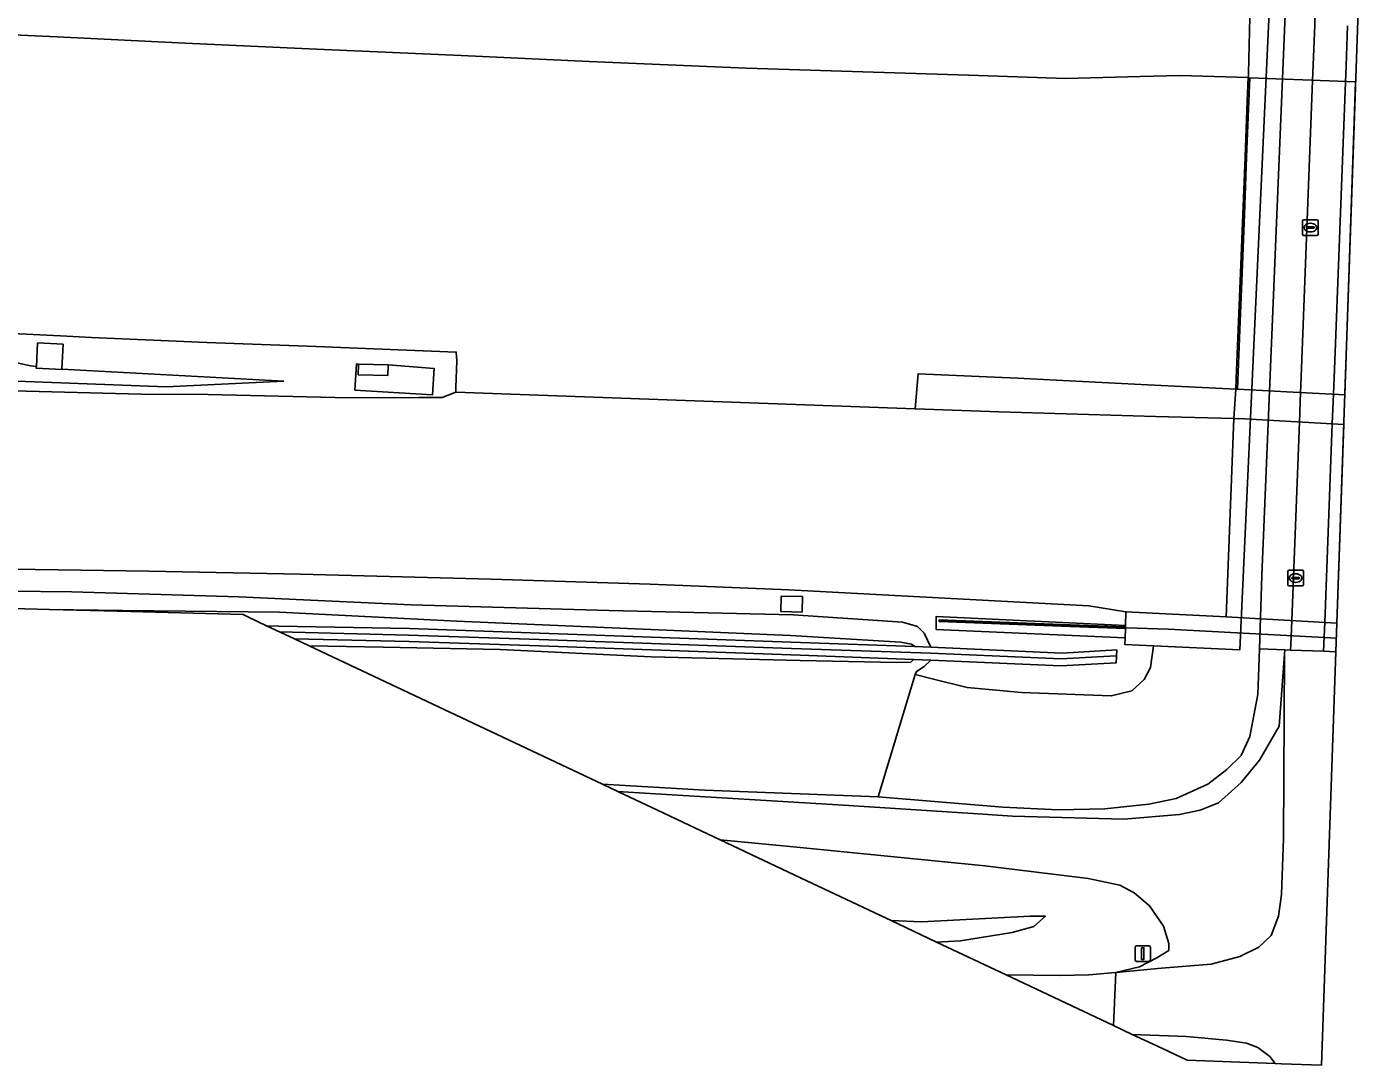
# Model space of a CAD drawing. Extents: x 161483 to 162250, y 379484 to 380833.
# Drawn here: x 162073 to 162159.5, y 379483.8 to 379550.6 of the extents above; entities that cross this region are included whole.
import ezdxf

# ---------------------------------------------------------------- set-up
doc = ezdxf.new("R2010")
doc.units = 0
for name, color, linetype in [('IMGEO_Berm_groen', 7, 'Continuous'), ('IMGEO_Fietspad_gesloten', 7, 'Continuous'), ('IMGEO_Geluidsscherm', 7, 'Continuous'), ('IMGEO_Grasland_overig', 7, 'Continuous'), ('IMGEO_Groenvoorziening', 7, 'Continuous'), ('IMGEO_Kolk', 7, 'Continuous'), ('IMGEO_Lichtmast', 7, 'Continuous'), ('IMGEO_Loofbos', 7, 'Continuous'), ('IMGEO_Muur', 7, 'Continuous'), ('IMGEO_Rijbaan_autosnelweg', 7, 'Continuous'), ('IMGEO_Rijbaan_autoweg', 7, 'Continuous'), ('IMGEO_Rijbaan_lokaal_gesloten', 7, 'Continuous'), ('IMGEO_Rijbaan_lokaal_onverhard', 7, 'Continuous'), ('IMGEO_Rijbaan_lokaal_open', 7, 'Continuous'), ('IMGEO_Terreindeel_gesloten', 7, 'Continuous'), ('IMGEO_Voetpad_open', 7, 'Continuous')]:
    doc.layers.add(name, color=color, linetype=linetype)

msp = doc.modelspace()

# ---------------------------------------------------------------- linework, layer by layer
at = {"layer": 'IMGEO_Berm_groen'}
for points in [[(162068.283, 379550.294), (162074.922, 379549.976), (162083.162, 379549.586), (162091.626, 379549.191), (162100.936, 379548.789), (162109.176, 379548.4), (162116.773, 379548.075), (162119.319, 379547.969), (162133.634, 379547.508), (162139.874, 379547.308), (162144.664, 379547.431), (162147.237, 379547.495), (162151.622, 379547.363), (162151.629, 379547.548), (162151.631, 379547.643), (162151.73, 379551.242)], [(162070.083, 379529.491), (162073.202, 379528.814), (162073.581, 379528.773), (162073.658, 379530.285), (162075.307, 379530.2), (162075.226, 379528.594), (162089.513, 379527.816), (162081.94, 379527.447), (162064.385, 379528.117)], [(162072.109, 379527.188), (162080.335, 379526.976), (162084.638, 379526.962), (162093.714, 379526.753), (162098.186, 379526.76), (162099.708, 379526.775), (162100.587, 379527.122), (162100.603, 379527.404), (162100.661, 379529.133), (162100.618, 379529.696), (162091.596, 379530.057), (162084.567, 379530.306), (162077.142, 379530.626), (162075.128, 379530.743), (162068.041, 379531.086)], [(162063.808, 379514.381), (162075.864, 379514.266), (162086.621, 379513.946), (162097.715, 379513.418), (162110.444, 379513.057), (162122.32, 379512.787), (162129.346, 379512.313), (162130.322, 379512.029), (162130.749, 379511.594), (162131.189, 379510.69), (162139.628, 379510.305), (162143.16, 379510.517), (162143.123, 379509.691), (162139.554, 379509.496), (162131.171, 379509.864), (162130.753, 379509.456), (162130.261, 379509.138), (162130.18, 379508.935), (162131.275, 379508.654), (162133.53, 379508.109), (162137.022, 379507.771), (162142.797, 379507.558), (162144.124, 379507.875), (162144.915, 379508.609), (162145.329, 379509.394), (162145.51, 379510.779), (162143.683, 379510.859), (162143.695, 379511.289), (162131.525, 379511.839), (162131.516, 379512.665), (162143.718, 379512.092), (162143.744, 379512.981), (162141.363, 379513.357), (162132.087, 379513.857), (162122.027, 379514.393), (162113.102, 379514.756), (162102.876, 379515.067), (162090.595, 379515.39), (162080.818, 379515.578), (162070.566, 379515.749)]]:
    msp.add_lwpolyline(points, dxfattribs=at)
for points in [[(162073.581, 379528.773), (162073.202, 379528.814), (162070.083, 379529.491), (162057.288, 379529.911), (162034.938, 379530.776), (162034.501, 379530.523), (162036.209, 379530.656), (162049.517, 379530.176), (162049.283, 379528.167), (162064.385, 379528.117), (162081.94, 379527.447), (162089.513, 379527.816), (162075.226, 379528.594), (162075.224, 379528.563), (162073.575, 379528.647)], [(162094.321, 379528.917), (162096.23, 379528.872), (162099.196, 379528.639), (162099.094, 379526.947), (162094.092, 379527.25), (162094.193, 379528.921)], [(162150.693, 379525.41), (162150.824, 379527.299), (162149.529, 379527.366), (162145.13, 379527.585), (162136.765, 379528.008), (162130.356, 379528.301), (162130.172, 379526.044), (162135.585, 379525.836), (162145.639, 379525.542)], [(162122.918, 379513.949), (162122.888, 379512.957), (162121.515, 379512.998), (162121.545, 379513.99)]]:
    msp.add_lwpolyline(points, close=True, dxfattribs=at)
at = {"layer": 'IMGEO_Fietspad_gesloten'}
msp.add_lwpolyline([(162136.035, 379489.6), (162142.95, 379486.337), (162143.084, 379489.764), (162141.355, 379489.61), (162139.502, 379489.553), (162136.035, 379489.6)], dxfattribs=at)
at = {"layer": 'IMGEO_Geluidsscherm'}
for points in [[(162143.764, 379511.946), (162140.159, 379512.08), (162131.721, 379512.401)], [(162122.211, 379510.618), (162114.391, 379510.892), (162105.97, 379511.189), (162097.535, 379511.472), (162089.234, 379511.684)], [(162157.293, 379511.286), (162156.918, 379511.307), (162146.476, 379511.846), (162143.764, 379511.946)], [(162122.211, 379510.618), (162131.191, 379510.312), (162139.583, 379509.944), (162143.087, 379510.147)]]:
    msp.add_lwpolyline(points, dxfattribs=at)
at = {"layer": 'IMGEO_Grasland_overig'}
for points in [[(162039.622, 379514.074), (162074.431, 379513.128), (162079.118, 379513.047), (162089.244, 379512.945), (162100.66, 379512.364), (162122.148, 379511.457), (162129.257, 379511.011), (162129.937, 379510.899), (162130.145, 379510.73), (162131.189, 379510.69), (162130.749, 379511.594), (162130.322, 379512.029), (162129.346, 379512.313), (162122.32, 379512.787), (162110.444, 379513.057), (162097.715, 379513.418), (162086.621, 379513.946), (162075.864, 379514.266), (162063.808, 379514.381), (162051.852, 379514.217), (162042.231, 379514.169)], [(162088.401, 379512.077), (162089.198, 379512.057), (162097.607, 379511.894), (162106.001, 379511.59), (162114.394, 379511.294), (162122.787, 379511.007), (162130.145, 379510.73), (162129.937, 379510.899), (162129.257, 379511.011), (162122.148, 379511.457), (162100.66, 379512.364), (162089.244, 379512.945), (162079.118, 379513.047), (162074.431, 379513.128), (162079.661, 379512.986), (162086.89, 379512.79), (162087.239, 379512.625)], [(162090.194, 379511.23), (162091.157, 379510.776), (162095.932, 379510.691), (162103.443, 379510.54), (162113.167, 379510.071), (162122.762, 379509.84), (162128.968, 379509.704), (162129.886, 379509.724), (162130.073, 379509.905), (162122.776, 379510.178), (162114.391, 379510.482), (162105.981, 379510.786), (162097.596, 379511.056)], [(162128.626, 379493.096), (162131.55, 379491.716), (162131.551, 379491.716), (162133.101, 379491.795), (162136.418, 379492.326), (162137.809, 379492.709), (162138.555, 379493.377), (162137.582, 379493.385), (162130.573, 379493.015), (162128.626, 379493.096)]]:
    msp.add_lwpolyline(points, close=True, dxfattribs=at)
for points in [[(162110.038, 379501.867), (162111.017, 379501.405), (162111.018, 379501.405), (162112.749, 379501.305), (162125.565, 379500.535), (162133.568, 379500), (162136.44, 379499.808), (162143.619, 379499.629), (162147.195, 379499.925), (162148.514, 379500.197), (162149.702, 379500.668), (162151.174, 379501.988), (162152.352, 379503.414), (162153.613, 379505.612), (162153.958, 379510.242), (162153.972, 379510.525), (162152.337, 379510.584), (162152.235, 379507.645), (162151.713, 379504.94), (162151.158, 379503.723), (162150.25, 379502.814), (162149.011, 379501.882), (162146.984, 379500.961), (162145.226, 379500.593), (162142.384, 379500.287), (162139.411, 379500.218), (162135.811, 379500.399), (162127.782, 379501.064), (162116.633, 379501.484), (162110.038, 379501.867)], [(162117.617, 379498.291), (162123.194, 379495.659), (162128.626, 379493.096), (162128.626, 379493.096), (162130.573, 379493.015), (162137.582, 379493.385), (162138.555, 379493.377), (162137.809, 379492.709), (162136.418, 379492.326), (162133.101, 379491.795), (162131.551, 379491.716), (162131.55, 379491.716), (162136.035, 379489.6), (162139.502, 379489.553), (162141.355, 379489.61), (162143.084, 379489.764), (162144.617, 379490.123), (162145.731, 379490.704), (162146.515, 379491.171), (162146.51, 379491.63), (162146.167, 379492.746), (162145.272, 379494.04), (162144.272, 379494.873), (162143.349, 379495.377), (162141.306, 379495.814), (162134.653, 379496.623), (162122.543, 379497.813), (162117.617, 379498.291)]]:
    msp.add_lwpolyline(points, dxfattribs=at)
at = {"layer": 'IMGEO_Groenvoorziening'}
msp.add_lwpolyline([(162154.626, 379587.529), (162151.085, 379510.535), (162145.51, 379510.779), (162145.329, 379509.394), (162144.915, 379508.609), (162144.124, 379507.875), (162142.797, 379507.558), (162137.022, 379507.771), (162133.53, 379508.109), (162131.275, 379508.654), (162130.18, 379508.935), (162127.782, 379501.064), (162135.811, 379500.399), (162139.411, 379500.218), (162142.384, 379500.287), (162145.226, 379500.593), (162146.984, 379500.961), (162149.011, 379501.882), (162150.25, 379502.814), (162151.158, 379503.723), (162151.713, 379504.94), (162152.235, 379507.645), (162152.337, 379510.584), (162152.5, 379515.302), (162155.338, 379583.413)], dxfattribs=at)
msp.add_lwpolyline([(162110.038, 379501.867), (162116.633, 379501.484), (162127.782, 379501.064), (162130.18, 379508.935), (162130.261, 379509.138), (162130.753, 379509.456), (162131.171, 379509.864), (162130.073, 379509.905), (162129.886, 379509.724), (162128.968, 379509.704), (162122.762, 379509.84), (162113.167, 379510.071), (162103.443, 379510.54), (162095.932, 379510.691), (162091.157, 379510.776)], close=True, dxfattribs=at)
at = {"layer": 'IMGEO_Kolk'}
for p, q in [((162155.121, 379537.28), (162155.121, 379538.132)), ((162155.196, 379538.206), (162156.048, 379538.206)), ((162156.122, 379538.132), (162156.122, 379537.28)), ((162156.048, 379537.206), (162155.196, 379537.206)), ((162155.38, 379537.7), (162155.38, 379537.712)), ((162155.818, 379537.663), (162155.42, 379537.663)), ((162155.423, 379537.749), (162155.821, 379537.749)), ((162155.632, 379537.426), (162155.607, 379537.426)), ((162155.609, 379537.986), (162155.634, 379537.986)), ((162155.864, 379537.712), (162155.864, 379537.7)), ((162154.172, 379514.717), (162154.172, 379515.569)), ((162154.247, 379515.643), (162155.099, 379515.643)), ((162155.173, 379515.569), (162155.173, 379514.717)), ((162155.099, 379514.643), (162154.247, 379514.643)), ((162154.431, 379515.137), (162154.431, 379515.149)), ((162154.869, 379515.1), (162154.471, 379515.1)), ((162154.474, 379515.186), (162154.872, 379515.186)), ((162154.683, 379514.863), (162154.658, 379514.863)), ((162154.66, 379515.423), (162154.685, 379515.423)), ((162154.915, 379515.149), (162154.915, 379515.137))]:
    msp.add_line(p, q, dxfattribs=at)
for points in [[(162155.121, 379537.28), (162155.121, 379538.132)], [(162155.196, 379538.206), (162156.048, 379538.206)], [(162156.122, 379538.132), (162156.122, 379537.28)], [(162156.048, 379537.206), (162155.196, 379537.206)], [(162154.172, 379514.717), (162154.172, 379515.569)], [(162154.247, 379515.643), (162155.099, 379515.643)], [(162155.173, 379515.569), (162155.173, 379514.717)], [(162155.099, 379514.643), (162154.247, 379514.643)]]:
    msp.add_lwpolyline(points, dxfattribs=at)
for centre, radius, start, end in [((162155.198, 379538.13), 0.0765, 91.55205, 178.44795), ((162155.198, 379538.13), 0.0765, 91.55205, 178.44795), ((162156.046, 379538.13), 0.0765, 1.55205, 88.44795), ((162156.046, 379538.13), 0.0765, 1.55205, 88.44795), ((162155.198, 379537.282), 0.0765, 181.55205, 268.44795), ((162155.198, 379537.282), 0.0765, 181.55205, 268.44795), ((162155.42, 379537.709), 0.0403, 85.87752, 175.75265), ((162155.417, 379537.699), 0.0366, 178.93798, 274.71019), ((162155.821, 379537.706), 0.043, 264.86636, 352.45326), ((162155.825, 379537.711), 0.0386, 1.73085, 96.63898), ((162156.046, 379537.282), 0.0765, 271.55205, 358.44795), ((162156.046, 379537.282), 0.0765, 271.55205, 358.44795), ((162154.249, 379515.567), 0.0765, 91.55205, 178.44795), ((162154.249, 379515.567), 0.0765, 91.55205, 178.44795), ((162155.097, 379515.567), 0.0765, 1.55205, 88.44795), ((162155.097, 379515.567), 0.0765, 1.55205, 88.44795), ((162154.249, 379514.719), 0.0765, 181.55205, 268.44795), ((162154.249, 379514.719), 0.0765, 181.55205, 268.44795), ((162154.471, 379515.146), 0.0403, 85.87752, 175.75265), ((162154.468, 379515.136), 0.0366, 178.93798, 274.71019), ((162154.872, 379515.143), 0.043, 264.86636, 352.45326), ((162154.876, 379515.148), 0.0386, 1.73085, 96.63898), ((162155.097, 379514.719), 0.0765, 271.55205, 358.44795), ((162155.097, 379514.719), 0.0765, 271.55205, 358.44795)]:
    msp.add_arc(centre, radius, start, end, dxfattribs=at)
for centre, major_axis, ratio, start_param, end_param in [((162155.608, 379537.706), (-0.387, 0.002), 0.722429, 4.712389, 7.853982), ((162155.633, 379537.706), (-0.39, 0.002), 0.717154, 1.570796, 4.712389), ((162154.659, 379515.143), (-0.387, 0.002), 0.722429, 4.712389, 7.853982), ((162154.684, 379515.143), (-0.39, 0.002), 0.717154, 1.570796, 4.712389)]:
    msp.add_ellipse(centre, major_axis=major_axis, ratio=ratio, start_param=start_param, end_param=end_param, dxfattribs=at)
at = {"layer": 'IMGEO_Lichtmast'}
for p, q in [((162144.331, 379490.57), (162144.331, 379491.37)), ((162144.331, 379491.37), (162144.331, 379490.57)), ((162144.431, 379491.47), (162145.221, 379491.47)), ((162145.221, 379491.47), (162144.431, 379491.47)), ((162145.321, 379491.37), (162145.321, 379490.57)), ((162145.321, 379490.57), (162145.321, 379491.37)), ((162145.221, 379490.47), (162144.431, 379490.47)), ((162144.431, 379490.47), (162145.221, 379490.47))]:
    msp.add_line(p, q, dxfattribs=at)
msp.add_lwpolyline([(162144.751, 379491.345), (162144.901, 379491.345), (162144.901, 379490.595), (162144.751, 379490.595), (162144.751, 379491.345)], dxfattribs=at)
for centre, start, end in [((162144.431, 379491.37), 90, 180), ((162144.431, 379491.37), 90, 180), ((162145.221, 379491.37), 0, 90), ((162145.221, 379491.37), 360, 90), ((162144.431, 379490.57), 180, 270), ((162144.431, 379490.57), 180, 270), ((162145.221, 379490.57), 270, 0), ((162145.221, 379490.57), 270, 0)]:
    msp.add_arc(centre, 0.1, start, end, dxfattribs=at)
at = {"layer": 'IMGEO_Loofbos'}
msp.add_lwpolyline([(162144.155, 379485.768), (162145.73, 379485.025), (162147.69, 379484.1), (162153.353, 379483.898), (162153.352, 379483.899), (162153.009, 379484.349), (162152.232, 379484.928), (162151.513, 379485.214), (162150.226, 379485.402), (162147.635, 379485.631), (162144.156, 379485.768), (162144.155, 379485.768)], dxfattribs=at)
at = {"layer": 'IMGEO_Muur'}
for points in [[(162090.194, 379511.23), (162097.596, 379511.056), (162105.981, 379510.786), (162114.391, 379510.482), (162122.776, 379510.178), (162130.073, 379509.905), (162131.171, 379509.864), (162139.554, 379509.496), (162143.123, 379509.691), (162143.16, 379510.517), (162139.628, 379510.305), (162131.189, 379510.69), (162130.145, 379510.73), (162122.787, 379511.007), (162114.394, 379511.294), (162106.001, 379511.59), (162097.607, 379511.894), (162089.198, 379512.057), (162088.401, 379512.077)], [(162143.716, 379511.998), (162140.161, 379512.13), (162131.723, 379512.451), (162131.719, 379512.351), (162140.157, 379512.03), (162143.713, 379511.898)]]:
    msp.add_lwpolyline(points, close=True, dxfattribs=at)
msp.add_lwpolyline([(162157.262, 379510.404), (162157.262, 379510.404)], dxfattribs=at)
at = {"layer": 'IMGEO_Rijbaan_autosnelweg'}
msp.add_lwpolyline([(162068.041, 379531.086), (162075.128, 379530.743), (162077.142, 379530.626), (162084.567, 379530.306), (162091.596, 379530.057), (162100.618, 379529.696), (162100.661, 379529.133), (162100.603, 379527.404), (162100.587, 379527.122), (162130.172, 379526.044), (162130.356, 379528.301), (162136.765, 379528.008), (162145.13, 379527.585), (162149.529, 379527.366), (162150.824, 379527.299), (162150.851, 379527.984), (162150.976, 379531.135), (162151.122, 379534.803), (162151.271, 379538.544), (162151.418, 379542.25), (162151.561, 379545.855), (162151.622, 379547.363), (162147.237, 379547.495), (162144.664, 379547.431), (162139.874, 379547.308), (162133.634, 379547.508), (162119.319, 379547.969), (162116.773, 379548.075), (162109.176, 379548.4), (162100.936, 379548.789), (162091.626, 379549.191), (162083.162, 379549.586), (162074.922, 379549.976), (162068.283, 379550.294)], dxfattribs=at)
msp.add_lwpolyline([(162157.837, 379526.938), (162158.538, 379547.082), (162151.721, 379547.351), (162151.661, 379545.851), (162151.518, 379542.246), (162151.371, 379538.539), (162151.222, 379534.799), (162151.076, 379531.13), (162150.924, 379527.294), (162154.116, 379527.13)], close=True, dxfattribs=at)
at = {"layer": 'IMGEO_Rijbaan_autoweg'}
msp.add_lwpolyline([(162070.566, 379515.749), (162080.818, 379515.578), (162090.595, 379515.39), (162102.876, 379515.067), (162113.102, 379514.756), (162122.027, 379514.393), (162132.087, 379513.857), (162141.363, 379513.357), (162143.744, 379512.981), (162150.204, 379512.646), (162150.693, 379525.41), (162145.639, 379525.542), (162135.585, 379525.836), (162130.172, 379526.044), (162100.587, 379527.122), (162099.708, 379526.775), (162098.186, 379526.76), (162093.714, 379526.753), (162084.638, 379526.962), (162080.335, 379526.976), (162072.109, 379527.188)], dxfattribs=at)
msp.add_lwpolyline([(162157.326, 379512.251), (162157.77, 379525.02), (162151.371, 379525.393), (162150.693, 379525.41), (162150.204, 379512.646)], close=True, dxfattribs=at)
at = {"layer": 'IMGEO_Rijbaan_lokaal_gesloten'}
for points in [[(162155.904, 379550.766), (162155.804, 379548.189), (162155.764, 379547.168), (162155.025, 379528.098), (162154.986, 379527.082), (162154.913, 379525.186), (162154.417, 379512.405), (162154.357, 379510.844), (162154.344, 379510.512), (162156.472, 379510.433), (162156.543, 379512.29), (162157.035, 379525.063), (162157.109, 379526.977), (162157.149, 379528.02), (162157.881, 379547.068), (162157.921, 379548.109), (162158.021, 379550.693)], [(162157.262, 379510.404), (162157.262, 379510.404), (162156.472, 379510.433), (162154.344, 379510.512), (162153.972, 379510.525), (162153.958, 379510.242), (162153.895, 379498.377), (162153.766, 379494.781), (162153.577, 379493.386), (162153.103, 379492.132), (162152.299, 379491.376), (162151.069, 379490.784), (162149.223, 379490.288), (162146.029, 379490.027), (162143.084, 379489.764), (162142.95, 379486.337), (162144.155, 379485.768), (162144.156, 379485.768), (162147.635, 379485.631), (162150.226, 379485.402), (162151.513, 379485.214), (162152.232, 379484.928), (162153.009, 379484.349), (162153.352, 379483.899), (162153.353, 379483.898), (162153.753, 379483.884), (162156.337, 379483.792), (162157.262, 379510.404)]]:
    msp.add_lwpolyline(points, dxfattribs=at)
at = {"layer": 'IMGEO_Rijbaan_lokaal_onverhard'}
msp.add_lwpolyline([(162117.617, 379498.291), (162122.543, 379497.813), (162134.653, 379496.623), (162141.306, 379495.814), (162143.349, 379495.377), (162144.272, 379494.873), (162145.272, 379494.04), (162146.167, 379492.746), (162146.51, 379491.63), (162146.515, 379491.171), (162145.731, 379490.704), (162144.617, 379490.123), (162143.084, 379489.764), (162146.029, 379490.027), (162149.223, 379490.288), (162151.069, 379490.784), (162152.299, 379491.376), (162153.103, 379492.132), (162153.577, 379493.386), (162153.766, 379494.781), (162153.895, 379498.377), (162153.958, 379510.242), (162153.613, 379505.612), (162152.352, 379503.414), (162151.174, 379501.988), (162149.702, 379500.668), (162148.514, 379500.197), (162147.195, 379499.925), (162143.619, 379499.629), (162136.44, 379499.808), (162133.568, 379500), (162125.565, 379500.535), (162112.749, 379501.305), (162111.018, 379501.405), (162111.017, 379501.405), (162113.995, 379500)], close=True, dxfattribs=at)
at = {"layer": 'IMGEO_Rijbaan_lokaal_open'}
msp.add_lwpolyline([(162158.021, 379550.693), (162157.921, 379548.109), (162157.881, 379547.068), (162157.149, 379528.02), (162157.109, 379526.977), (162157.035, 379525.063), (162156.543, 379512.29), (162156.472, 379510.433), (162157.262, 379510.404), (162157.262, 379510.404), (162159.533, 379575.713)], dxfattribs=at)
at = {"layer": 'IMGEO_Terreindeel_gesloten'}
for points in [[(162073.581, 379528.773), (162073.575, 379528.647), (162075.224, 379528.563), (162075.226, 379528.594), (162075.307, 379530.2), (162073.658, 379530.285)], [(162096.23, 379528.872), (162096.214, 379528.186), (162094.305, 379528.231), (162094.321, 379528.917), (162094.193, 379528.921), (162094.092, 379527.25), (162099.094, 379526.947), (162099.196, 379528.639)], [(162094.321, 379528.917), (162094.305, 379528.231), (162096.214, 379528.186), (162096.23, 379528.872)], [(162122.918, 379513.949), (162121.545, 379513.99), (162121.515, 379512.998), (162122.888, 379512.957)], [(162143.713, 379511.898), (162140.157, 379512.03), (162131.719, 379512.351), (162131.723, 379512.451), (162140.161, 379512.13), (162143.716, 379511.998), (162143.718, 379512.092), (162131.516, 379512.665), (162131.525, 379511.839), (162143.695, 379511.289)]]:
    msp.add_lwpolyline(points, close=True, dxfattribs=at)
at = {"layer": 'IMGEO_Voetpad_open'}
msp.add_lwpolyline([(162155.904, 379550.766), (162155.916, 379551.072), (162156.629, 379569.49), (162156.718, 379571.778), (162156.762, 379572.924), (162157.252, 379585.569), (162157.323, 379587.387), (162155.437, 379587.452), (162155.338, 379583.413), (162152.5, 379515.302), (162152.337, 379510.584), (162153.972, 379510.525), (162154.344, 379510.512), (162154.357, 379510.844), (162154.417, 379512.405), (162154.913, 379525.186), (162154.986, 379527.082), (162155.025, 379528.098), (162155.764, 379547.168), (162155.804, 379548.189)], close=True, dxfattribs=at)

doc.saveas('drawing.dxf')
